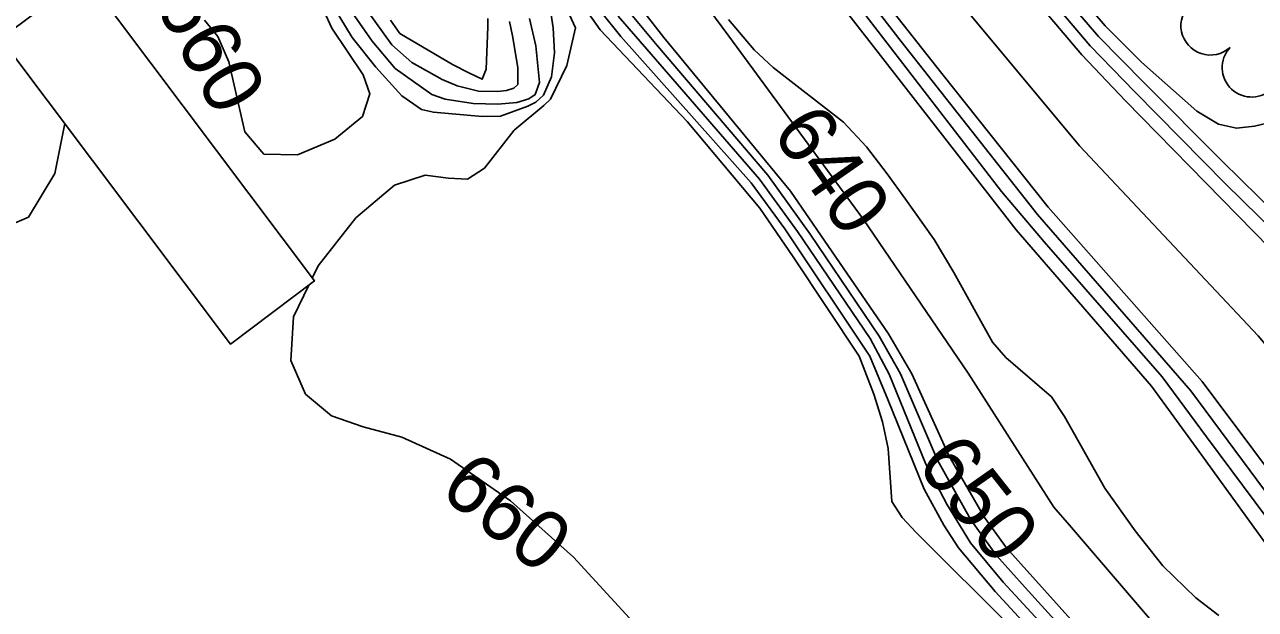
# Model space of a CAD drawing. Extents: x 79600 to 91800, y 75600 to 84400.
# Drawn here: x 89062.2 to 89479.8, y 83405.2 to 83603.6 of the extents above; entities that cross this region are included whole.
import ezdxf

# ---------------------------------------------------------------- set-up
doc = ezdxf.new("R2010")
doc.units = 0
for name, color, linetype in [('084-090$0$BLDG', 7, 'Continuous'), ('084-090$0$INDEX', 7, 'Continuous'), ('084-090$0$INDXLBL', 7, 'Continuous'), ('084-090$0$INTER', 7, 'Continuous'), ('084-090$0$TREES', 7, 'Continuous')]:
    doc.layers.add(name, color=color, linetype=linetype)

msp = doc.modelspace()

# ---------------------------------------------------------------- linework, layer by layer
at = {"layer": '084-090$0$BLDG'}
msp.add_lwpolyline([(89082.68, 83620.32), (89160.51, 83516.65), (89131.98, 83495.24), (89054.15, 83598.91)], close=True, dxfattribs=at)
at = {"layer": '084-090$0$INDEX'}
for points in [[(89588.3, 83364.92), (89547.64, 83417.69), (89480.75, 83497.99), (89420.12, 83562.55), (89380.08, 83610.57), (89356.35, 83640.34), (89341.64, 83660.29), (89285.16, 83747.66), (89259.07, 83792.03), (89226.9, 83851.9), (89214.1, 83873.93), (89197.58, 83897), (89185.57, 83917.4), (89179.62, 83926.97), (89177.38, 83929.31), (89162.41, 83932.67), (89151.43, 83936.66), (89139.49, 83942.55), (89132.75, 83946.68), (89126.17, 83952.56), (89103.54, 84000)], [(89511.9, 83500), (89435.75, 83577.75), (89420.89, 83593.33), (89391.82, 83627.81), (89376.14, 83646.68), (89347.93, 83685.89), (89305.23, 83750.3), (89290.83, 83774.59), (89244.88, 83863.26), (89230.62, 83886.33), (89212.13, 83921.7), (89204.46, 83934.65), (89196.34, 83945.45), (89191.6, 83949.05), (89186.27, 83950.95), (89170.92, 83951.9), (89154.42, 83956.87), (89150.26, 83958.15), (89143.4, 83963.37), (89137.91, 83968.49), (89134.97, 83972.5), (89130.01, 84000)], [(89153.41, 83630.86), (89166.46, 83602.4), (89177.01, 83586.65), (89179.31, 83580.11), (89176.79, 83572.5), (89167.48, 83564.74), (89154.76, 83559.46), (89143.38, 83559.68), (89136.85, 83567.23), (89131.41, 83590.97), (89127.77, 83599.58), (89123.17, 83605.12)], [(89496.47, 83436.16), (89461.71, 83482.49), (89409.5, 83541.75), (89373.36, 83587.06), (89342.12, 83626.82)], [(89487.83, 83350.76), (89416.72, 83433.85), (89411.43, 83439.95), (89382.38, 83485.33), (89346.87, 83537.55), (89301.16, 83599.76), (89290.14, 83614.64)], [(89159.76, 83517.64), (89161.77, 83521.8), (89174.5, 83538.03), (89187.67, 83549.12), (89198.11, 83552.52), (89206.02, 83551.58), (89212.43, 83551.17), (89218.2, 83554.9), (89228.24, 83567.79), (89238.4, 83576.17), (89240.57, 83578.3), (89246.16, 83589.79), (89249.06, 83602.59), (89246.41, 83608.47)], [(89422.12, 83396.29), (89395.31, 83426.13), (89387.85, 83436.44), (89375.94, 83457.21), (89363.22, 83485.16), (89355.26, 83498.75), (89322.07, 83547.09), (89279.12, 83599.27), (89269.74, 83611.12)], [(89075.82, 83570.04), (89072.44, 83553.13), (89063.44, 83538.29), (89047.24, 83531.35), (89026.9, 83529.39), (89006.73, 83527.79), (88990.32, 83522.96), (88978.2, 83515.65), (88970.21, 83507.66), (88965.91, 83500.42), (88962.73, 83488.35), (88958.55, 83478.78), (88955.64, 83475.62), (88952.43, 83474.03), (88949.1, 83474.08), (88945.85, 83475.75), (88936.4, 83487.12), (88932.64, 83490.73), (88928.77, 83493.35), (88925.23, 83494.63), (88916.67, 83491.76), (88909.41, 83490.17), (88889.49, 83491.93)], [(89267.41, 83402.29), (89248.42, 83422.99), (89227.05, 83442.04), (89206.73, 83456.23), (89190.16, 83463.61), (89177.03, 83467.11), (89166.31, 83470.88), (89157.53, 83478.3), (89152.46, 83489.67), (89153.44, 83504.53), (89158.59, 83515.21)]]:
    msp.add_lwpolyline(points, dxfattribs=at)
at = {"layer": '084-090$0$INTER'}
for points in [[(89614.39, 83394), (89585.45, 83432.78), (89578.17, 83442.29), (89518.24, 83508.48), (89468.49, 83557.27), (89442.01, 83583.83), (89426.56, 83599.55), (89396.51, 83634.71), (89380.87, 83653.32), (89353.07, 83692.34), (89320.55, 83740.69), (89310.6, 83755.4), (89291.61, 83789.2), (89252.08, 83867.79), (89242.51, 83883.89), (89225.86, 83918.35), (89220.2, 83929.37), (89206.89, 83950.35), (89203.4, 83955.65), (89199.8, 83959.97), (89189.14, 83965.06), (89144.73, 84000)], [(89494.67, 83572.78), (89479.54, 83569.2), (89473.38, 83568.49), (89467.23, 83569.91), (89459.89, 83574.31), (89441.17, 83590.89), (89428.86, 83603.19), (89398.86, 83638.16), (89383.24, 83656.64), (89347.19, 83707.81), (89322.98, 83743.64), (89313.28, 83757.95), (89289.35, 83801.57), (89227.91, 83926.47), (89210.16, 83956.61), (89176.08, 84000)], [(89492.9, 83432.09), (89457.9, 83479.39), (89405.87, 83539.16), (89359.63, 83597.94), (89323.79, 83644.39)], [(89488.75, 83419.97), (89459.65, 83460.16), (89444.59, 83480.96), (89398.61, 83533.99), (89316.86, 83639.14)], [(89496.22, 83419.48), (89463.22, 83463.74), (89448.17, 83484.12), (89408.12, 83529.92), (89393.68, 83547.05), (89326.74, 83633.95)], [(89509.64, 83510.33), (89469.64, 83549.65), (89438.88, 83580.79), (89423.72, 83596.44), (89394.16, 83631.26)], [(89397.54, 83398.59), (89364.73, 83431.3), (89359.94, 83436.44), (89356.43, 83441.87), (89355.21, 83459.85), (89353.29, 83468.86), (89350.35, 83478.27), (89345.4, 83491.13), (89322.99, 83524.85), (89311.68, 83541.39), (89286.93, 83570.78), (89257.46, 83601.87), (89240.8, 83625.5)], [(89167.23, 83609.28), (89173.34, 83599.23), (89181.3, 83589.22), (89190.22, 83579.47), (89196.85, 83574.87), (89200.87, 83573.9), (89217.44, 83572.43), (89223.69, 83572.57), (89232.87, 83575.91), (89235.65, 83577.34), (89238.19, 83579.65), (89240.97, 83585.97), (89242.01, 83594.08), (89241.57, 83602.54), (89240.8, 83606.91)], [(89171.78, 83609.96), (89180.06, 83598.06), (89187.94, 83588.7), (89200.33, 83579.95), (89204.88, 83578.36), (89214.33, 83576.87), (89222.78, 83576.69), (89229.16, 83577.25), (89233.23, 83578.4), (89235.44, 83579.92), (89236.89, 83583.97), (89235.6, 83596.48), (89233.44, 83605.69)], [(89178.45, 83608.39), (89186.79, 83596.81), (89193.55, 83590.73), (89203.82, 83585.03), (89208.89, 83582.82), (89216.18, 83581), (89222.58, 83580.99), (89225.72, 83581.33), (89228.17, 83582.04), (89229.51, 83583.3), (89229.53, 83589.08), (89227.72, 83599.82), (89226.66, 83604.67)], [(89439.6, 83370.95), (89401.71, 83412.69), (89391.95, 83423.53), (89383.25, 83435.56), (89371.94, 83455.86), (89359.39, 83485.12), (89352.18, 83497.92), (89328.67, 83532.51), (89314.32, 83552.5), (89276.19, 83597.26), (89266.67, 83608.81)], [(89186.32, 83605.15), (89189.53, 83600.61), (89207.31, 83590.11), (89212.9, 83587.28), (89217.48, 83585.1), (89218.79, 83588.56), (89219.32, 83602.93), (89219.33, 83605.76)], [(89413.74, 83387.07), (89391.5, 83411.24), (89379.1, 83426.12), (89374.05, 83433.8), (89367.44, 83446.06), (89355.09, 83476.39), (89349.01, 83491.11), (89320.15, 83534.34), (89308.73, 83549.94), (89264.47, 83599.58), (89257.58, 83608.17)], [(89410.48, 83396.79), (89394.26, 83414.51), (89383.14, 83427.85), (89375.12, 83440.96), (89367.94, 83454.52), (89355.55, 83485.08), (89349.1, 83497.09), (89324.41, 83533.42), (89311.52, 83551.22), (89273.27, 83595.26), (89263.6, 83606.49)], [(89467.37, 83403.2), (89459.61, 83409.16), (89448.41, 83420), (89439.02, 83431.91), (89428.66, 83446.4), (89415.05, 83470.64), (89410.59, 83477.32), (89395.17, 83490.68), (89390.58, 83495.9), (89377.52, 83519.51), (89370.84, 83530.78), (89361.09, 83544.36), (89354.86, 83553.02), (89347.81, 83562.14), (89340.07, 83570.57), (89316.12, 83589.04), (89309.73, 83595.06), (89301.04, 83605.38)]]:
    msp.add_lwpolyline(points, dxfattribs=at)
at = {"layer": '084-090$0$TREES'}
for centre, start, end in [((89464.52, 83603.3), 131.8962, 311.8962), ((89478.53, 83589.06), 137.1492, 317.1492)]:
    msp.add_arc(centre, 10, start, end, dxfattribs=at)

# ---------------------------------------------------------------- texts
at = {"layer": '084-090$0$INDXLBL'}
for s, rotation, p in [('660', 298.4525, (89106.04, 83610.93)), ('640', 304.886, (89315.35, 83567.09)), ('650', 308.3012, (89364.36, 83454.31)), ('660', 321.0836, (89202.34, 83444.6))]:
    msp.add_text(s, height=20, rotation=rotation, dxfattribs=at).set_placement(p)

doc.saveas('drawing.dxf')
